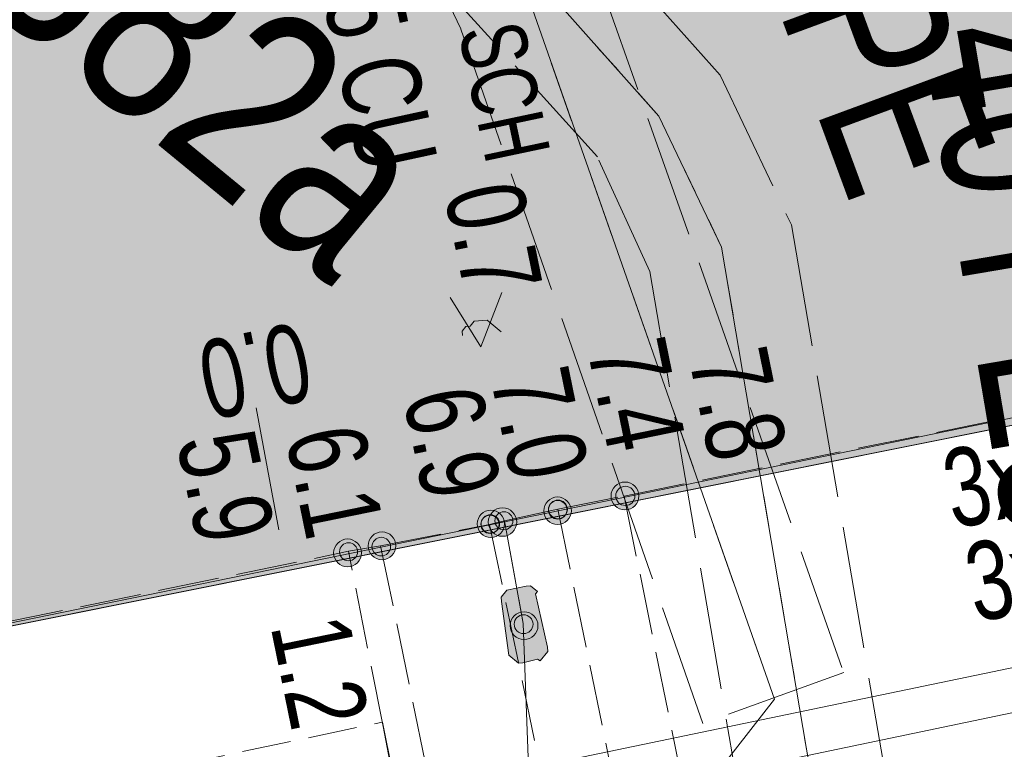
# Model space of a CAD drawing. Header units: metres. Extents: x -740 to 758, y -633 to 854.
# Tile 336 of 656: x 148.06 to 154.74, y -572.68 to -567.72. Entities that reach past the tile are written whole.
import ezdxf

# ---------------------------------------------------------------- set-up
doc = ezdxf.new("R2010")
doc.units = ezdxf.units.M
doc.header["$MEASUREMENT"] = 0
for name, pattern in [('208_208_208_416', [1.04, 0.208, -0.208, 0.208, -0.416]), ('333_125', [0.4576, 0.3328, -0.1248]), ('416_125', [0.5408, 0.416, -0.1248]), ('416_416', [0.832, 0.416, -0.416]), ('832_208', [1.04, 0.832, -0.208])]:
    doc.linetypes.add(name, pattern=pattern)
for name, color, linetype in [('Gas.LOVION', 7, 'Continuous'), ('Gis.LOVION', 7, 'Continuous'), ('Grundkarte.LOVION', 7, 'Continuous'), ('Strom.LOVION', 7, 'Continuous'), ('StromBemass.LOVION', 7, 'Continuous'), ('Wasser.LOVION', 7, 'Continuous')]:
    doc.layers.add(name, color=color, linetype=linetype)
doc.styles.add('ERSTELLTER_STIL_1', font='arial.ttf')

msp = doc.modelspace()

# ---------------------------------------------------------------- hatches: boundary and pattern name
at = {"layer": 'Grundkarte.LOVION', "linetype": 'Continuous', "lineweight": 18}
msp.add_hatch(color=9, dxfattribs=at).paths.add_polyline_path([(142.2662, -566.9458), (144.3289, -572.6258), (146.4403, -572.1533), (161.9777, -569.0382), (160.5349, -563.6523), (147.5245, -566.3135), (147.3616, -565.8565)])
at = {"layer": 'Strom.LOVION', "linetype": 'Continuous', "lineweight": 13}
for points in [[(150.8284, -571.2366), (151.8416, -571.0193), (151.8055, -570.8012), (150.7762, -571.0053)], [(151.3294, -571.6753), (151.3798, -572.0398), (151.4441, -572.0926), (151.4734, -572.0898), (151.5744, -572.0651), (151.5905, -572.0783), (151.6433, -572.0141), (151.6404, -571.9848), (151.5607, -571.6231), (151.5739, -571.6071), (151.5257, -571.5674), (151.4965, -571.5703), (151.3661, -571.5978), (151.3265, -571.646)]]:
    msp.add_hatch(color=7, dxfattribs=at).paths.add_polyline_path(points)
at = {"layer": 'StromBemass.LOVION', "linetype": 'Continuous', "lineweight": 13}
for points in [[(152.2401, -571.0179), (152.247, -571.0083), (152.2527, -570.9979), (152.257, -570.9868), (152.2599, -570.9753), (152.2614, -570.9636), (152.2613, -570.9517), (152.2598, -570.94), (152.2568, -570.9285), (152.2524, -570.9175), (152.2467, -570.9071), (152.2397, -570.8975), (152.2315, -570.8889), (152.2224, -570.8814), (152.2123, -570.875), (152.2016, -570.87), (152.1903, -570.8664), (152.1786, -570.8642), (152.1668, -570.8635), (152.155, -570.8643), (152.1433, -570.8665), (152.1321, -570.8702), (152.1213, -570.8753), (152.1113, -570.8817), (152.1022, -570.8893), (152.0941, -570.898), (152.0872, -570.9076), (152.0815, -570.918), (152.0772, -570.929), (152.0743, -570.9405), (152.0728, -570.9523), (152.0729, -570.9642), (152.0744, -570.9759), (152.0774, -570.9874), (152.0818, -570.9984), (152.0875, -571.0088), (152.0945, -571.0184), (152.1027, -571.027), (152.1118, -571.0345), (152.1219, -571.0409), (152.1326, -571.0459), (152.1439, -571.0495), (152.1556, -571.0517), (152.1674, -571.0524), (152.1792, -571.0516), (152.1909, -571.0494), (152.2022, -571.0457), (152.2129, -571.0406), (152.2229, -571.0342), (152.232, -571.0266)], [(152.2201, -570.9991), (152.2249, -570.9925), (152.2288, -570.9853), (152.2318, -570.9777), (152.2338, -570.9697), (152.2348, -570.9616), (152.2348, -570.9534), (152.2337, -570.9453), (152.2317, -570.9373), (152.2286, -570.9297), (152.2247, -570.9226), (152.2198, -570.9159), (152.2142, -570.91), (152.2079, -570.9048), (152.2009, -570.9004), (152.1935, -570.897), (152.1857, -570.8944), (152.1776, -570.8929), (152.1695, -570.8924), (152.1613, -570.893), (152.1533, -570.8945), (152.1455, -570.8971), (152.1381, -570.9006), (152.1312, -570.905), (152.1249, -570.9103), (152.1193, -570.9163), (152.1145, -570.9229), (152.1106, -570.9301), (152.1076, -570.9377), (152.1056, -570.9457), (152.1046, -570.9538), (152.1046, -570.962), (152.1056, -570.9701), (152.1077, -570.9781), (152.1107, -570.9857), (152.1147, -570.9928), (152.1195, -570.9994), (152.1252, -571.0054), (152.1315, -571.0106), (152.1384, -571.015), (152.1459, -571.0184), (152.1537, -571.0209), (152.1617, -571.0224), (152.1699, -571.0229), (152.1781, -571.0224), (152.1861, -571.0208), (152.1939, -571.0183), (152.2013, -571.0148), (152.2082, -571.0104), (152.2145, -571.0051)], [(152.2201, -570.9991), (152.2249, -570.9925), (152.2288, -570.9853), (152.2318, -570.9777), (152.2338, -570.9697), (152.2348, -570.9616), (152.2348, -570.9534), (152.2337, -570.9453), (152.2317, -570.9373), (152.2286, -570.9297), (152.2247, -570.9226), (152.2198, -570.9159), (152.2142, -570.91), (152.2079, -570.9048), (152.2009, -570.9004), (152.1935, -570.897), (152.1857, -570.8944), (152.1776, -570.8929), (152.1695, -570.8924), (152.1613, -570.893), (152.1533, -570.8945), (152.1455, -570.8971), (152.1381, -570.9006), (152.1312, -570.905), (152.1249, -570.9103), (152.1193, -570.9163), (152.1145, -570.9229), (152.1106, -570.9301), (152.1076, -570.9377), (152.1056, -570.9457), (152.1046, -570.9538), (152.1046, -570.962), (152.1056, -570.9701), (152.1077, -570.9781), (152.1107, -570.9857), (152.1147, -570.9928), (152.1195, -570.9994), (152.1252, -571.0054), (152.1315, -571.0106), (152.1384, -571.015), (152.1459, -571.0184), (152.1537, -571.0209), (152.1617, -571.0224), (152.1699, -571.0229), (152.1781, -571.0224), (152.1861, -571.0208), (152.1939, -571.0183), (152.2013, -571.0148), (152.2082, -571.0104), (152.2145, -571.0051)], [(151.782, -571.118), (151.7888, -571.1085), (151.7945, -571.0982), (151.7988, -571.0872), (151.8016, -571.0758), (151.8031, -571.0642), (151.803, -571.0524), (151.8015, -571.0408), (151.7986, -571.0294), (151.7942, -571.0185), (151.7885, -571.0082), (151.7816, -570.9987), (151.7735, -570.9902), (151.7644, -570.9827), (151.7545, -570.9764), (151.7438, -570.9715), (151.7326, -570.9679), (151.7211, -570.9657), (151.7093, -570.965), (151.6976, -570.9658), (151.6861, -570.968), (151.6749, -570.9717), (151.6643, -570.9767), (151.6544, -570.983), (151.6453, -570.9906), (151.6373, -570.9992), (151.6304, -571.0087), (151.6248, -571.019), (151.6205, -571.03), (151.6176, -571.0413), (151.6162, -571.053), (151.6162, -571.0648), (151.6177, -571.0764), (151.6207, -571.0878), (151.6251, -571.0987), (151.6308, -571.109), (151.6377, -571.1185), (151.6458, -571.127), (151.6549, -571.1345), (151.6648, -571.1408), (151.6755, -571.1457), (151.6867, -571.1493), (151.6982, -571.1515), (151.7099, -571.1522), (151.7217, -571.1514), (151.7332, -571.1492), (151.7444, -571.1455), (151.755, -571.1405), (151.7649, -571.1341), (151.7739, -571.1266)], [(151.7595, -571.0918), (151.7641, -571.0854), (151.7679, -571.0784), (151.7708, -571.071), (151.7728, -571.0633), (151.7738, -571.0554), (151.7737, -571.0475), (151.7727, -571.0396), (151.7707, -571.0319), (151.7678, -571.0245), (151.7639, -571.0176), (151.7592, -571.0111), (151.7537, -571.0054), (151.7476, -571.0003), (151.7409, -570.9961), (151.7337, -570.9927), (151.7261, -570.9903), (151.7183, -570.9888), (151.7104, -570.9884), (151.7024, -570.9889), (151.6946, -570.9904), (151.6871, -570.9929), (151.6799, -570.9963), (151.6732, -571.0006), (151.6671, -571.0057), (151.6617, -571.0115), (151.657, -571.0179), (151.6532, -571.0249), (151.6503, -571.0323), (151.6484, -571.04), (151.6474, -571.0479), (151.6474, -571.0558), (151.6484, -571.0637), (151.6504, -571.0714), (151.6534, -571.0788), (151.6572, -571.0857), (151.6619, -571.0921), (151.6674, -571.0979), (151.6735, -571.103), (151.6803, -571.1072), (151.6875, -571.1106), (151.695, -571.113), (151.7028, -571.1145), (151.7108, -571.1149), (151.7187, -571.1144), (151.7265, -571.1129), (151.7341, -571.1104), (151.7412, -571.107), (151.7479, -571.1027), (151.754, -571.0976)], [(151.7616, -571.0893), (151.7663, -571.0829), (151.7701, -571.0759), (151.773, -571.0685), (151.775, -571.0607), (151.7759, -571.0529), (151.7759, -571.0449), (151.7749, -571.037), (151.7729, -571.0293), (151.7699, -571.0219), (151.7661, -571.015), (151.7614, -571.0085), (151.7559, -571.0027), (151.7498, -570.9977), (151.743, -570.9934), (151.7358, -570.9901), (151.7282, -570.9876), (151.7204, -570.9862), (151.7125, -570.9857), (151.7045, -570.9862), (151.6967, -570.9878), (151.6892, -570.9902), (151.682, -570.9936), (151.6753, -570.9979), (151.6692, -571.003), (151.6637, -571.0088), (151.6591, -571.0153), (151.6553, -571.0223), (151.6524, -571.0297), (151.6504, -571.0374), (151.6494, -571.0453), (151.6495, -571.0533), (151.6505, -571.0611), (151.6525, -571.0689), (151.6554, -571.0762), (151.6593, -571.0832), (151.664, -571.0896), (151.6695, -571.0954), (151.6756, -571.1005), (151.6823, -571.1047), (151.6895, -571.1081), (151.6971, -571.1105), (151.7049, -571.112), (151.7129, -571.1124), (151.7208, -571.1119), (151.7286, -571.1104), (151.7362, -571.1079), (151.7434, -571.1045), (151.7501, -571.1002), (151.7562, -571.0951)], [(151.3281, -571.2057), (151.3349, -571.1963), (151.3404, -571.1861), (151.3447, -571.1754), (151.3475, -571.1641), (151.3489, -571.1527), (151.3489, -571.1411), (151.3474, -571.1296), (151.3445, -571.1184), (151.3402, -571.1077), (151.3346, -571.0976), (151.3278, -571.0882), (151.3198, -571.0798), (151.3109, -571.0725), (151.3011, -571.0663), (151.2906, -571.0614), (151.2796, -571.0579), (151.2682, -571.0558), (151.2567, -571.0551), (151.2451, -571.0558), (151.2338, -571.058), (151.2228, -571.0617), (151.2124, -571.0666), (151.2026, -571.0728), (151.1937, -571.0802), (151.1858, -571.0887), (151.1791, -571.0981), (151.1735, -571.1082), (151.1693, -571.119), (151.1665, -571.1302), (151.165, -571.1417), (151.1651, -571.1533), (151.1666, -571.1647), (151.1695, -571.1759), (151.1738, -571.1867), (151.1794, -571.1968), (151.1862, -571.2061), (151.1942, -571.2145), (151.2031, -571.2219), (151.2129, -571.228), (151.2234, -571.2329), (151.2344, -571.2365), (151.2457, -571.2386), (151.2573, -571.2393), (151.2688, -571.2385), (151.2802, -571.2363), (151.2912, -571.2327), (151.3016, -571.2277), (151.3114, -571.2215), (151.3202, -571.2141)], [(151.3021, -571.1876), (151.3067, -571.1812), (151.3105, -571.1743), (151.3133, -571.167), (151.3153, -571.1593), (151.3162, -571.1515), (151.3162, -571.1436), (151.3152, -571.1358), (151.3132, -571.1282), (151.3103, -571.1208), (151.3065, -571.1139), (151.3018, -571.1076), (151.2964, -571.1019), (151.2903, -571.0968), (151.2836, -571.0926), (151.2765, -571.0893), (151.269, -571.0869), (151.2612, -571.0854), (151.2534, -571.085), (151.2455, -571.0855), (151.2378, -571.087), (151.2303, -571.0895), (151.2232, -571.0928), (151.2165, -571.0971), (151.2105, -571.1021), (151.2051, -571.1079), (151.2005, -571.1143), (151.1967, -571.1212), (151.1938, -571.1285), (151.1919, -571.1362), (151.1909, -571.144), (151.1909, -571.1519), (151.1919, -571.1597), (151.1939, -571.1673), (151.1969, -571.1747), (151.2007, -571.1816), (151.2053, -571.1879), (151.2108, -571.1937), (151.2168, -571.1987), (151.2235, -571.2029), (151.2307, -571.2062), (151.2382, -571.2086), (151.2459, -571.2101), (151.2538, -571.2105), (151.2616, -571.21), (151.2694, -571.2085), (151.2769, -571.206), (151.284, -571.2027), (151.2906, -571.1984), (151.2967, -571.1934)], [(151.4107, -571.1966), (151.4178, -571.1867), (151.4236, -571.1761), (151.4281, -571.1648), (151.431, -571.153), (151.4325, -571.141), (151.4325, -571.1289), (151.4309, -571.1169), (151.4279, -571.1051), (151.4234, -571.0939), (151.4175, -571.0833), (151.4103, -571.0735), (151.402, -571.0647), (151.3926, -571.057), (151.3824, -571.0505), (151.3714, -571.0454), (151.3598, -571.0417), (151.3479, -571.0394), (151.3358, -571.0387), (151.3237, -571.0395), (151.3118, -571.0418), (151.3003, -571.0456), (151.2893, -571.0508), (151.2791, -571.0573), (151.2698, -571.0651), (151.2615, -571.0739), (151.2544, -571.0838), (151.2486, -571.0944), (151.2442, -571.1057), (151.2412, -571.1175), (151.2398, -571.1295), (151.2398, -571.1416), (151.2414, -571.1536), (151.2444, -571.1654), (151.2489, -571.1766), (151.2548, -571.1872), (151.2619, -571.197), (151.2703, -571.2058), (151.2796, -571.2135), (151.2899, -571.22), (151.3009, -571.2251), (151.3124, -571.2288), (151.3243, -571.2311), (151.3364, -571.2318), (151.3485, -571.231), (151.3604, -571.2287), (151.372, -571.2249), (151.3829, -571.2197), (151.3931, -571.2132), (151.4025, -571.2054)], [(151.3927, -571.1652), (151.3972, -571.159), (151.4009, -571.1522), (151.4037, -571.1451), (151.4056, -571.1376), (151.4065, -571.13), (151.4065, -571.1223), (151.4055, -571.1147), (151.4036, -571.1073), (151.4007, -571.1001), (151.397, -571.0934), (151.3925, -571.0872), (151.3872, -571.0816), (151.3813, -571.0767), (151.3748, -571.0726), (151.3678, -571.0694), (151.3605, -571.067), (151.3529, -571.0656), (151.3453, -571.0652), (151.3376, -571.0657), (151.3301, -571.0671), (151.3228, -571.0695), (151.3158, -571.0728), (151.3093, -571.077), (151.3034, -571.0819), (151.2982, -571.0875), (151.2937, -571.0937), (151.29, -571.1005), (151.2872, -571.1076), (151.2853, -571.1151), (151.2844, -571.1227), (151.2844, -571.1304), (151.2854, -571.138), (151.2873, -571.1454), (151.2902, -571.1526), (151.2939, -571.1593), (151.2985, -571.1655), (151.3037, -571.1711), (151.3097, -571.176), (151.3162, -571.1801), (151.3231, -571.1833), (151.3304, -571.1857), (151.338, -571.1871), (151.3457, -571.1875), (151.3533, -571.187), (151.3609, -571.1856), (151.3682, -571.1832), (151.3751, -571.1799), (151.3816, -571.1757), (151.3875, -571.1708)], [(151.3927, -571.1652), (151.3972, -571.159), (151.4009, -571.1522), (151.4037, -571.1451), (151.4056, -571.1376), (151.4065, -571.13), (151.4065, -571.1223), (151.4055, -571.1147), (151.4036, -571.1073), (151.4007, -571.1001), (151.397, -571.0934), (151.3925, -571.0872), (151.3872, -571.0816), (151.3813, -571.0767), (151.3748, -571.0726), (151.3678, -571.0694), (151.3605, -571.067), (151.3529, -571.0656), (151.3453, -571.0652), (151.3376, -571.0657), (151.3301, -571.0671), (151.3228, -571.0695), (151.3158, -571.0728), (151.3093, -571.077), (151.3034, -571.0819), (151.2982, -571.0875), (151.2937, -571.0937), (151.29, -571.1005), (151.2872, -571.1076), (151.2853, -571.1151), (151.2844, -571.1227), (151.2844, -571.1304), (151.2854, -571.138), (151.2873, -571.1454), (151.2902, -571.1526), (151.2939, -571.1593), (151.2985, -571.1655), (151.3037, -571.1711), (151.3097, -571.176), (151.3162, -571.1801), (151.3231, -571.1833), (151.3304, -571.1857), (151.338, -571.1871), (151.3457, -571.1875), (151.3533, -571.187), (151.3609, -571.1856), (151.3682, -571.1832), (151.3751, -571.1799), (151.3816, -571.1757), (151.3875, -571.1708)], [(151.2992, -571.1895), (151.3037, -571.1832), (151.3074, -571.1764), (151.3103, -571.1692), (151.3122, -571.1617), (151.3131, -571.154), (151.3131, -571.1462), (151.3121, -571.1386), (151.3101, -571.131), (151.3073, -571.1238), (151.3035, -571.1171), (151.2989, -571.1108), (151.2936, -571.1052), (151.2876, -571.1002), (151.281, -571.0961), (151.274, -571.0928), (151.2666, -571.0905), (151.259, -571.089), (151.2513, -571.0886), (151.2435, -571.0891), (151.2359, -571.0906), (151.2285, -571.093), (151.2215, -571.0963), (151.215, -571.1005), (151.209, -571.1054), (151.2038, -571.1111), (151.1992, -571.1174), (151.1955, -571.1242), (151.1927, -571.1314), (151.1908, -571.1389), (151.1898, -571.1466), (151.1898, -571.1544), (151.1908, -571.1621), (151.1928, -571.1696), (151.1957, -571.1768), (151.1994, -571.1836), (151.204, -571.1898), (151.2093, -571.1955), (151.2153, -571.2004), (151.2219, -571.2045), (151.2289, -571.2078), (151.2363, -571.2102), (151.2439, -571.2116), (151.2517, -571.2121), (151.2594, -571.2116), (151.267, -571.2101), (151.2744, -571.2077), (151.2814, -571.2043), (151.2879, -571.2002), (151.2939, -571.1952)], [(150.5915, -571.3563), (150.5984, -571.3467), (150.6041, -571.3363), (150.6084, -571.3253), (150.6113, -571.3138), (150.6128, -571.3021), (150.6127, -571.2902), (150.6112, -571.2785), (150.6082, -571.267), (150.6038, -571.256), (150.5981, -571.2457), (150.5911, -571.2361), (150.583, -571.2275), (150.5738, -571.22), (150.5638, -571.2137), (150.5531, -571.2087), (150.5418, -571.2051), (150.5302, -571.2029), (150.5184, -571.2022), (150.5066, -571.203), (150.495, -571.2052), (150.4837, -571.2089), (150.473, -571.214), (150.4631, -571.2204), (150.454, -571.228), (150.4459, -571.2366), (150.439, -571.2462), (150.4333, -571.2566), (150.429, -571.2676), (150.4261, -571.2791), (150.4246, -571.2908), (150.4247, -571.3027), (150.4262, -571.3144), (150.4292, -571.3259), (150.4336, -571.3368), (150.4393, -571.3472), (150.4463, -571.3568), (150.4544, -571.3654), (150.4636, -571.3729), (150.4736, -571.3792), (150.4843, -571.3842), (150.4956, -571.3878), (150.5072, -571.39), (150.519, -571.3907), (150.5308, -571.3899), (150.5424, -571.3877), (150.5537, -571.384), (150.5644, -571.3789), (150.5743, -571.3725), (150.5834, -571.3649)], [(150.3573, -571.4041), (150.3643, -571.3945), (150.3699, -571.3841), (150.3743, -571.3731), (150.3772, -571.3616), (150.3786, -571.3499), (150.3786, -571.338), (150.3771, -571.3263), (150.3741, -571.3148), (150.3697, -571.3039), (150.3639, -571.2935), (150.357, -571.2839), (150.3488, -571.2753), (150.3397, -571.2678), (150.3297, -571.2615), (150.3189, -571.2565), (150.3077, -571.2529), (150.296, -571.2507), (150.2842, -571.25), (150.2724, -571.2508), (150.2608, -571.253), (150.2495, -571.2567), (150.2389, -571.2618), (150.2289, -571.2682), (150.2198, -571.2758), (150.2117, -571.2844), (150.2048, -571.294), (150.1991, -571.3044), (150.1948, -571.3154), (150.1919, -571.3269), (150.1904, -571.3386), (150.1905, -571.3505), (150.192, -571.3622), (150.195, -571.3737), (150.1994, -571.3847), (150.2051, -571.395), (150.2121, -571.4046), (150.2202, -571.4132), (150.2294, -571.4207), (150.2394, -571.427), (150.2501, -571.432), (150.2614, -571.4356), (150.273, -571.4378), (150.2848, -571.4385), (150.2966, -571.4377), (150.3083, -571.4355), (150.3195, -571.4318), (150.3302, -571.4267), (150.3402, -571.4203), (150.3493, -571.4128)], [(150.3388, -571.3759), (150.3433, -571.3697), (150.347, -571.3629), (150.3498, -571.3558), (150.3517, -571.3483), (150.3526, -571.3407), (150.3526, -571.333), (150.3516, -571.3253), (150.3496, -571.3179), (150.3468, -571.3107), (150.3431, -571.304), (150.3385, -571.2978), (150.3332, -571.2922), (150.3273, -571.2873), (150.3208, -571.2832), (150.3138, -571.2799), (150.3065, -571.2776), (150.2989, -571.2762), (150.2912, -571.2757), (150.2835, -571.2762), (150.276, -571.2777), (150.2687, -571.2801), (150.2617, -571.2834), (150.2552, -571.2875), (150.2493, -571.2925), (150.2441, -571.2981), (150.2396, -571.3043), (150.2359, -571.3111), (150.2331, -571.3182), (150.2312, -571.3257), (150.2302, -571.3333), (150.2303, -571.341), (150.2312, -571.3487), (150.2332, -571.3561), (150.236, -571.3633), (150.2398, -571.37), (150.2443, -571.3762), (150.2496, -571.3818), (150.2555, -571.3867), (150.2621, -571.3908), (150.269, -571.3941), (150.2764, -571.3964), (150.2839, -571.3978), (150.2916, -571.3983), (150.2993, -571.3978), (150.3068, -571.3963), (150.3142, -571.3939), (150.3211, -571.3906), (150.3276, -571.3865), (150.3335, -571.3815)], [(150.3388, -571.3759), (150.3433, -571.3697), (150.347, -571.3629), (150.3498, -571.3558), (150.3517, -571.3483), (150.3526, -571.3407), (150.3526, -571.333), (150.3516, -571.3253), (150.3496, -571.3179), (150.3468, -571.3107), (150.3431, -571.304), (150.3385, -571.2978), (150.3332, -571.2922), (150.3273, -571.2873), (150.3208, -571.2832), (150.3138, -571.2799), (150.3065, -571.2776), (150.2989, -571.2762), (150.2912, -571.2757), (150.2835, -571.2762), (150.276, -571.2777), (150.2687, -571.2801), (150.2617, -571.2834), (150.2552, -571.2875), (150.2493, -571.2925), (150.2441, -571.2981), (150.2396, -571.3043), (150.2359, -571.3111), (150.2331, -571.3182), (150.2312, -571.3257), (150.2302, -571.3333), (150.2303, -571.341), (150.2312, -571.3487), (150.2332, -571.3561), (150.236, -571.3633), (150.2398, -571.37), (150.2443, -571.3762), (150.2496, -571.3818), (150.2555, -571.3867), (150.2621, -571.3908), (150.269, -571.3941), (150.2764, -571.3964), (150.2839, -571.3978), (150.2916, -571.3983), (150.2993, -571.3978), (150.3068, -571.3963), (150.3142, -571.3939), (150.3211, -571.3906), (150.3276, -571.3865), (150.3335, -571.3815)], [(150.5622, -571.3421), (150.5669, -571.3356), (150.5707, -571.3287), (150.5736, -571.3213), (150.5755, -571.3136), (150.5765, -571.3057), (150.5765, -571.2977), (150.5755, -571.2898), (150.5735, -571.2822), (150.5705, -571.2748), (150.5667, -571.2678), (150.562, -571.2614), (150.5565, -571.2556), (150.5504, -571.2506), (150.5436, -571.2463), (150.5364, -571.243), (150.5289, -571.2406), (150.5211, -571.2391), (150.5131, -571.2386), (150.5052, -571.2391), (150.4974, -571.2407), (150.4899, -571.2431), (150.4827, -571.2465), (150.476, -571.2508), (150.4699, -571.2559), (150.4645, -571.2617), (150.4598, -571.2682), (150.456, -571.2751), (150.4531, -571.2825), (150.4511, -571.2902), (150.4502, -571.2981), (150.4502, -571.3061), (150.4512, -571.314), (150.4532, -571.3216), (150.4562, -571.329), (150.46, -571.336), (150.4647, -571.3424), (150.4702, -571.3482), (150.4763, -571.3532), (150.483, -571.3574), (150.4902, -571.3608), (150.4978, -571.3632), (150.5056, -571.3647), (150.5135, -571.3652), (150.5215, -571.3646), (150.5293, -571.3631), (150.5368, -571.3607), (150.544, -571.3572), (150.5507, -571.353), (150.5568, -571.3479)], [(150.5622, -571.3421), (150.5669, -571.3356), (150.5707, -571.3287), (150.5736, -571.3213), (150.5755, -571.3136), (150.5765, -571.3057), (150.5765, -571.2977), (150.5755, -571.2898), (150.5735, -571.2822), (150.5705, -571.2748), (150.5667, -571.2678), (150.562, -571.2614), (150.5565, -571.2556), (150.5504, -571.2506), (150.5436, -571.2463), (150.5364, -571.243), (150.5289, -571.2406), (150.5211, -571.2391), (150.5131, -571.2386), (150.5052, -571.2391), (150.4974, -571.2407), (150.4899, -571.2431), (150.4827, -571.2465), (150.476, -571.2508), (150.4699, -571.2559), (150.4645, -571.2617), (150.4598, -571.2682), (150.456, -571.2751), (150.4531, -571.2825), (150.4511, -571.2902), (150.4502, -571.2981), (150.4502, -571.3061), (150.4512, -571.314), (150.4532, -571.3216), (150.4562, -571.329), (150.46, -571.336), (150.4647, -571.3424), (150.4702, -571.3482), (150.4763, -571.3532), (150.483, -571.3574), (150.4902, -571.3608), (150.4978, -571.3632), (150.5056, -571.3647), (150.5135, -571.3652), (150.5215, -571.3646), (150.5293, -571.3631), (150.5368, -571.3607), (150.544, -571.3572), (150.5507, -571.353), (150.5568, -571.3479)], [(150.5622, -571.3421), (150.5669, -571.3356), (150.5707, -571.3287), (150.5736, -571.3213), (150.5755, -571.3136), (150.5765, -571.3057), (150.5765, -571.2977), (150.5755, -571.2898), (150.5735, -571.2822), (150.5705, -571.2748), (150.5667, -571.2678), (150.562, -571.2614), (150.5565, -571.2556), (150.5504, -571.2506), (150.5436, -571.2463), (150.5364, -571.243), (150.5289, -571.2406), (150.5211, -571.2391), (150.5131, -571.2386), (150.5052, -571.2391), (150.4974, -571.2407), (150.4899, -571.2431), (150.4827, -571.2465), (150.476, -571.2508), (150.4699, -571.2559), (150.4645, -571.2617), (150.4598, -571.2682), (150.456, -571.2751), (150.4531, -571.2825), (150.4511, -571.2902), (150.4502, -571.2981), (150.4502, -571.3061), (150.4512, -571.314), (150.4532, -571.3216), (150.4562, -571.329), (150.46, -571.336), (150.4647, -571.3424), (150.4702, -571.3482), (150.4763, -571.3532), (150.483, -571.3574), (150.4902, -571.3608), (150.4978, -571.3632), (150.5056, -571.3647), (150.5135, -571.3652), (150.5215, -571.3646), (150.5293, -571.3631), (150.5368, -571.3607), (150.544, -571.3572), (150.5507, -571.353), (150.5568, -571.3479)], [(151.5552, -571.8983), (151.5622, -571.8887), (151.5678, -571.8783), (151.5722, -571.8673), (151.5751, -571.8559), (151.5765, -571.8441), (151.5765, -571.8323), (151.575, -571.8205), (151.572, -571.8091), (151.5676, -571.7981), (151.5618, -571.7877), (151.5549, -571.7782), (151.5467, -571.7696), (151.5376, -571.7621), (151.5276, -571.7558), (151.5169, -571.7508), (151.5056, -571.7472), (151.494, -571.745), (151.4821, -571.7443), (151.4703, -571.745), (151.4587, -571.7473), (151.4475, -571.751), (151.4368, -571.7561), (151.4268, -571.7624), (151.4177, -571.77), (151.4097, -571.7787), (151.4027, -571.7883), (151.3971, -571.7986), (151.3927, -571.8097), (151.3898, -571.8211), (151.3884, -571.8329), (151.3884, -571.8447), (151.3899, -571.8564), (151.3929, -571.8679), (151.3973, -571.8789), (151.4031, -571.8892), (151.41, -571.8988), (151.4182, -571.9074), (151.4273, -571.9149), (151.4373, -571.9212), (151.448, -571.9262), (151.4593, -571.9298), (151.4709, -571.932), (151.4828, -571.9327), (151.4946, -571.9319), (151.5062, -571.9297), (151.5174, -571.926), (151.5281, -571.9209), (151.5381, -571.9145), (151.5472, -571.907)], [(151.5285, -571.8691), (151.5332, -571.8626), (151.5371, -571.8556), (151.54, -571.8481), (151.542, -571.8403), (151.543, -571.8324), (151.5429, -571.8243), (151.5419, -571.8164), (151.5399, -571.8086), (151.5369, -571.8011), (151.533, -571.7941), (151.5283, -571.7876), (151.5228, -571.7818), (151.5166, -571.7767), (151.5098, -571.7724), (151.5025, -571.769), (151.4949, -571.7666), (151.487, -571.7651), (151.4789, -571.7646), (151.4709, -571.7651), (151.4631, -571.7667), (151.4554, -571.7692), (151.4482, -571.7726), (151.4414, -571.7769), (151.4352, -571.7821), (151.4298, -571.788), (151.4251, -571.7945), (151.4212, -571.8015), (151.4183, -571.809), (151.4163, -571.8168), (151.4153, -571.8247), (151.4154, -571.8328), (151.4164, -571.8407), (151.4184, -571.8485), (151.4214, -571.8559), (151.4253, -571.863), (151.43, -571.8695), (151.4355, -571.8753), (151.4417, -571.8804), (151.4485, -571.8847), (151.4558, -571.8881), (151.4635, -571.8905), (151.4713, -571.892), (151.4794, -571.8925), (151.4874, -571.8919), (151.4952, -571.8904), (151.5029, -571.8879), (151.5101, -571.8845), (151.5169, -571.8801), (151.5231, -571.875)]]:
    msp.add_hatch(color=7, dxfattribs=at).paths.add_polyline_path(points)

# ---------------------------------------------------------------- linework, layer by layer
at = {"layer": 'Gas.LOVION', "color": 7, "linetype": '832_208', "lineweight": 13}
msp.add_lwpolyline([(153.169, -574.318), (152.3368, -569.434), (151.98, -568.6561), (150.1901, -566.6735), (149.8144, -565.8531), (150.7197, -565.4395), (151.0358, -566.1032), (152.8125, -568.1018), (153.2961, -569.1185), (154.1587, -574.1622)], close=True, dxfattribs=at)
at = {"layer": 'Gas.LOVION', "color": 252, "linetype": '208_208_208_416', "lineweight": 18}
msp.add_lwpolyline([(153.6638, -574.2401), (152.8231, -569.2682), (152.3962, -568.379), (150.6196, -566.3803), (150.2524, -565.6478)], dxfattribs=at)
at = {"layer": 'Gas.LOVION', "color": 5, "linetype": 'Continuous', "lineweight": 18}
msp.add_lwpolyline([(153.7515, -574.9852), (153.7268, -574.8842), (153.6638, -574.2401), (152.8231, -569.2682), (152.3962, -568.379), (150.6196, -566.3803), (150.2524, -565.6478)], dxfattribs=at)
at = {"layer": 'Gis.LOVION', "color": 44, "linetype": 'Continuous', "lineweight": 18}
msp.add_lwpolyline([(181.6518, -564.8536), (173.1202, -566.6188), (173.0708, -566.4167), (172.7092, -566.4964), (172.7614, -566.7277), (161.8652, -568.9457), (161.832, -568.7569), (161.441, -568.8394), (161.4771, -569.0576), (144.512, -572.534), (144.4627, -572.3319), (143.984, -572.423), (144.0229, -572.6704), (130.4677, -575.5031), (130.0682, -573.5324)], dxfattribs=at)
at = {"layer": 'Grundkarte.LOVION', "color": 8, "linetype": 'Continuous', "lineweight": 18}
for points in [[(166.6754, -547.8602), (159.7522, -549.6011), (157.0082, -550.2536), (158.3695, -555.411), (159.0692, -558.0322), (160.5349, -563.6523), (161.9777, -569.0382), (146.4403, -572.1533), (144.3289, -572.6258), (142.2662, -566.9458), (140.4157, -561.9249), (138.6031, -556.9889), (135.4552, -548.3708), (134.1313, -544.8058), (132.0307, -539.0409), (138.4912, -537.4043), (138.8954, -537.3057), (141.0274, -536.7426), (147.3766, -535.176), (162.4297, -531.3398), (165.7728, -544.3722)], [(142.2662, -566.9458), (147.3616, -565.8565), (147.5245, -566.3135), (160.5349, -563.6523), (161.9777, -569.0382), (146.4403, -572.1533), (144.3289, -572.6258)]]:
    msp.add_lwpolyline(points, close=True, dxfattribs=at)
at = {"layer": 'Grundkarte.LOVION', "color": 253, "linetype": 'Continuous', "lineweight": 18}
msp.add_lwpolyline([(179.1902, -565.5228), (173.1052, -566.768), (161.9777, -569.0382), (146.4403, -572.1533), (144.3289, -572.6258), (130.4252, -575.522), (119.075, -577.9322), (116.6317, -565.6394), (115.601, -560.5383), (115.1585, -558.1285), (113.879, -551.6922), (121.0144, -550.6103), (123.0787, -550.2607), (127.128, -549.6579), (128.3519, -549.4791), (135.4552, -548.3708), (134.1313, -544.8058), (132.0307, -539.0409)], dxfattribs=at)
at = {"layer": 'Grundkarte.LOVION', "color": 8, "linetype": 'Continuous', "lineweight": 18}
for points in [[(237.6825, -564.326), (221.1444, -565.9725), (147.98, -580.042), (89.2058, -592.2612), (87.9531, -584.2853), (98.1816, -582.1917), (119.075, -577.9322), (130.4252, -575.522), (144.3289, -572.6258), (146.4403, -572.1533), (161.9777, -569.0382), (173.1052, -566.768), (179.1902, -565.5228), (181.9135, -564.961), (190.5198, -563.2033), (199.4452, -561.3849), (205.6737, -560.0961), (208.2857, -559.6043), (216.9769, -557.8088), (219.5888, -557.317), (245.5274, -554.7809)], [(237.6825, -564.326), (221.1444, -565.9725), (147.98, -580.042), (89.2058, -592.2612), (87.9531, -584.2853), (98.1816, -582.1917), (98.4361, -583.5855), (109.9207, -581.3395), (119.4052, -579.496), (119.075, -577.9322), (130.4252, -575.522), (144.3289, -572.6258), (146.4403, -572.1533), (161.9777, -569.0382), (173.1052, -566.768), (179.1902, -565.5228), (181.9135, -564.961), (190.5198, -563.2033), (199.4452, -561.3849), (205.6737, -560.0961), (208.2857, -559.6043), (216.9769, -557.8088), (219.5888, -557.317), (245.5274, -554.7809)]]:
    msp.add_lwpolyline(points, dxfattribs=at)
at = {"layer": 'Strom.LOVION', "color": 1, "linetype": 'Continuous', "lineweight": 18}
for points in [[(243.9586, -556.7224), (235.1758, -557.5811), (226.0871, -558.4845), (219.8673, -559.1074), (217.3271, -559.5774), (208.6331, -561.3437), (199.7662, -563.1564), (191.4923, -564.8373), (190.0485, -565.1853), (189.804, -565.2536), (189.4602, -565.2133), (189.0096, -565.1391), (187.765, -565.4086), (161.5364, -570.7217), (121.272, -579.0918), (119.8393, -581.0643), (117.74, -581.3582), (116.2544, -581.4296), (96.8665, -584.6109), (80.1587, -587.5449)], [(167.565, -569.8071), (161.6236, -571.0087), (121.447, -579.3702), (119.985, -581.3456), (117.7979, -581.6481), (116.2406, -581.7413), (96.7912, -584.899), (80.2298, -587.8187), (76.8153, -588.5663), (71.0741, -589.8517), (66.2262, -590.9021), (65.0345, -591.1073), (64.5953, -591.1502), (53.3932, -593.4129)]]:
    msp.add_lwpolyline(points, dxfattribs=at)
at = {"layer": 'Strom.LOVION', "color": 5, "linetype": 'Continuous', "lineweight": 18}
msp.add_lwpolyline([(152.7834, -574.0011), (153.3781, -573.736), (153.5102, -573.5753), (153.3759, -573.4111), (151.5128, -572.7953), (151.4769, -571.8234), (151.3496, -571.1265)], dxfattribs=at)
at = {"layer": 'Strom.LOVION', "color": 7, "linetype": 'Continuous', "lineweight": 13}
msp.add_lwpolyline([(151.3294, -571.6753), (151.3265, -571.646), (151.3661, -571.5978), (151.4965, -571.5703), (151.5257, -571.5674), (151.5739, -571.6071), (151.5607, -571.6231), (151.6404, -571.9848), (151.6433, -572.0141), (151.5905, -572.0783), (151.5744, -572.0651), (151.4734, -572.0898), (151.4441, -572.0926), (151.3798, -572.0398)], close=True, dxfattribs=at)
at = {"layer": 'Strom.LOVION', "color": 7, "linetype": '333_125', "lineweight": 13}
msp.add_lwpolyline([(145.5416, -573.5416), (150.5227, -572.4931), (150.7239, -573.4931), (145.7267, -574.5284)], close=True, dxfattribs=at)
at = {"layer": 'StromBemass.LOVION', "color": 7, "linetype": '416_125', "lineweight": 13}
for points in [[(144.512, -572.534), (145.2939, -572.3688), (150.2911, -571.3335), (150.5092, -571.2974), (151.2486, -571.1512), (151.3496, -571.1265), (151.7113, -571.0468), (152.1608, -570.9586), (158.6953, -569.6251), (161.4771, -569.0576), (161.767, -568.9997), (162.3753, -571.8958)], [(152.1608, -570.9586), (152.7834, -574.0011)], [(151.7113, -571.0468), (152.3614, -574.2197), (152.3975, -574.4378)], [(151.2486, -571.1512), (151.9176, -574.3665)], [(151.3496, -571.1265), (151.4769, -571.8234)], [(150.6746, -573.291), (150.5255, -572.5224), (150.2911, -571.3335)], [(150.5092, -571.2974), (151.1564, -574.4409), (151.2419, -574.8611)]]:
    msp.add_lwpolyline(points, dxfattribs=at)
at = {"layer": 'StromBemass.LOVION', "color": 7, "linetype": 'Continuous', "lineweight": 13}
for points in [[(151.3311, -569.5767), (151.1898, -569.9452), (150.9798, -569.611)], [(151.3276, -569.843), (151.2312, -569.7638), (151.1433, -569.7724), (151.1169, -569.8045), (151.0876, -569.8074), (151.0612, -569.8395), (151.0641, -569.8688)], [(149.6639, -570.3603), (149.8187, -571.1876)]]:
    msp.add_lwpolyline(points, dxfattribs=at)
for centre, radius in [((152.1671, -570.9579), 0.0945), ((152.1697, -570.9577), 0.0652), ((152.1697, -570.9577), 0.0652), ((151.7096, -571.0586), 0.0936), ((151.7106, -571.0516), 0.0633), ((151.7127, -571.0491), 0.0634), ((151.257, -571.1472), 0.0921), ((151.2536, -571.1478), 0.0628), ((151.3361, -571.1352), 0.0966), ((151.3455, -571.1264), 0.0612), ((151.3455, -571.1264), 0.0612), ((151.2515, -571.1503), 0.0618), ((150.5187, -571.2964), 0.0942), ((150.2845, -571.3443), 0.0943), ((150.2914, -571.337), 0.0613), ((150.2914, -571.337), 0.0613), ((150.5133, -571.3019), 0.0633), ((150.5133, -571.3019), 0.0633), ((150.5133, -571.3019), 0.0633), ((151.4825, -571.8385), 0.0942), ((151.4792, -571.8285), 0.0639)]:
    msp.add_circle(centre, radius, dxfattribs=at)
at = {"layer": 'Wasser.LOVION', "color": 7, "linetype": '832_208', "lineweight": 13}
msp.add_lwpolyline([(152.6959, -572.5023), (151.0526, -567.7862), (150.1203, -565.8084), (151.0257, -565.3948), (151.9769, -567.4151), (153.6523, -572.1575)], close=True, dxfattribs=at)
at = {"layer": 'Wasser.LOVION', "color": 252, "linetype": '416_416', "lineweight": 18}
msp.add_lwpolyline([(153.1822, -572.3365), (151.5228, -567.6072), (150.5876, -565.6002)], dxfattribs=at)
at = {"layer": 'Wasser.LOVION', "color": 150, "linetype": 'Continuous', "lineweight": 18}
msp.add_lwpolyline([(152.5117, -574.3971), (152.4871, -574.296), (152.3508, -573.0532), (152.6832, -572.9764), (153.1822, -572.3365), (151.5228, -567.6072), (150.5876, -565.6002)], dxfattribs=at)

# ---------------------------------------------------------------- texts
at = {"layer": 'Gas.LOVION', "color": 5, "linetype": 'Continuous', "lineweight": 18, "insert": (154.1635, -567.8225), "char_height": 1.067116, "attachment_point": 7, "rotation": 279.65284, "style": 'ERSTELLTER_STIL_1'}
msp.add_mtext('{\\A1;\\W0.71556x;40 PE80}', dxfattribs=at)
at = {"layer": 'Strom.LOVION', "color": 5, "linetype": 'Continuous', "lineweight": 18, "insert": (149.9306, -566.7617), "char_height": 0.533564, "attachment_point": 7, "rotation": 282.24254, "style": 'ERSTELLTER_STIL_1'}
msp.add_mtext('{\\A1;\\W0.71556x;4x35 CU}', dxfattribs=at)
at = {"layer": 'Strom.LOVION', "color": 7, "linetype": 'Continuous', "lineweight": 13, "insert": (151.0288, -567.8019), "char_height": 0.444649, "attachment_point": 7, "rotation": 281.9333, "style": 'ERSTELLTER_STIL_1'}
msp.add_mtext('{\\A1;\\W0.71556x;SCH}', dxfattribs=at)
at = {"layer": 'Strom.LOVION', "color": 1, "linetype": 'Continuous', "lineweight": 18, "attachment_point": 7, "style": 'ERSTELLTER_STIL_1'}
for s, insert, char_height, rotation in [('{\\A1;\\W0.72511x;3x240 AL}', (154.3961, -571.19), 0.533501, 11.24442), ('{\\A1;\\W0.72504x;3x240 AL}', (154.547, -571.8253), 0.533553, 11.24331)]:
    msp.add_mtext(s, dxfattribs=dict(at, insert=insert, char_height=char_height, rotation=rotation))
at = {"layer": 'StromBemass.LOVION', "color": 7, "linetype": 'Continuous', "lineweight": 13, "attachment_point": 7, "style": 'ERSTELLTER_STIL_1'}
for s, insert, char_height, rotation in [('{\\A1;\\W0.71561x;0.7}', (150.9315, -568.9018), 0.533562, 281.56047), ('{\\A1;\\W0.71552x;0.0}', (149.9653, -569.7663), 0.533572, 191.56601), ('{\\A1;\\W0.71554x;7.4}', (151.9099, -569.9578), 0.533562, 281.56047), ('{\\A1;\\W0.71559x;7.8}', (152.593, -570.0247), 0.533521, 281.56715), ('{\\A1;\\W0.71561x;7.0}', (151.2467, -570.1574), 0.533562, 281.56047), ('{\\A1;\\W0.71554x;6.9}', (150.6529, -570.2856), 0.533562, 281.56047), ('{\\A1;\\W0.71566x;6.1}', (149.8548, -570.5485), 0.53351, 281.56162), ('{\\A1;\\W0.71554x;5.9}', (149.1158, -570.5848), 0.533562, 281.56047), ('{\\A1;\\W0.71559x;1.2}', (149.761, -571.842), 0.53351, 281.56162)]:
    msp.add_mtext(s, dxfattribs=dict(at, insert=insert, char_height=char_height, rotation=rotation))
at = {"layer": 'Wasser.LOVION', "color": 94, "linetype": 'Continuous', "lineweight": 18, "insert": (138.2978, -559.8025), "char_height": 1.281378, "attachment_point": 7, "rotation": 320.58343, "style": 'ERSTELLTER_STIL_1'}
msp.add_mtext('{\\A1;\\W0.80002x;Friedrich-Ebert-Str 382a}', dxfattribs=at)
at = {"layer": 'Wasser.LOVION', "color": 150, "linetype": 'Continuous', "lineweight": 18, "insert": (152.6807, -566.2726), "char_height": 1.067091, "attachment_point": 7, "rotation": 290.26364, "style": 'ERSTELLTER_STIL_1'}
msp.add_mtext('{\\A1;\\W0.71557x;40 PE}', dxfattribs=at)

doc.saveas('drawing.dxf')
